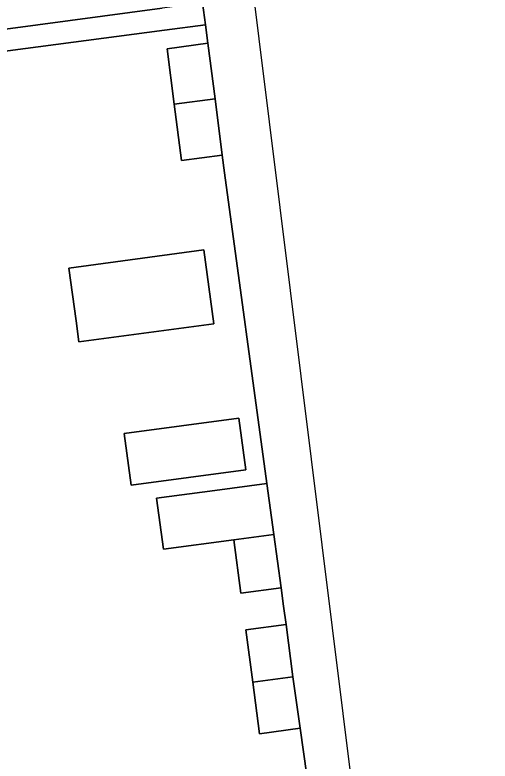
# Model space of a CAD drawing. Extents: x 163147 to 163550, y 380933 to 381639.
# Drawn here: x 163498.8 to 163531.6, y 381407.6 to 381459 of the extents above; entities that cross this region are included whole.
import ezdxf

# ---------------------------------------------------------------- set-up
doc = ezdxf.new("R2010")
doc.units = 0
for name, color, linetype in [('IMGEO_Erf', 7, 'Continuous'), ('IMGEO_Pand', 7, 'Continuous'), ('IMGEO_Rijbaan_lokaal_open', 7, 'Continuous'), ('IMGEO_Voetpad_open', 7, 'Continuous')]:
    doc.layers.add(name, color=color, linetype=linetype)

msp = doc.modelspace()

# ---------------------------------------------------------------- linework, layer by layer
at = {"layer": 'IMGEO_Erf'}
for points in [[(163485.051, 381459.401), (163485.474, 381456.328), (163508.965, 381459.462)], [(163519.399, 381403.356), (163518.483, 381409.86), (163515.682, 381409.485), (163515.206, 381413.044), (163514.724, 381416.647), (163517.5, 381417.013), (163517.33, 381418.283), (163517.164, 381419.527), (163514.388, 381419.161), (163513.895, 381422.846), (163509.052, 381422.198), (163508.58, 381425.707), (163512.591, 381426.247), (163516.19, 381426.731), (163513.265, 381448.139), (163513.109, 381449.351), (163510.295, 381448.973), (163509.795, 381452.854), (163509.302, 381456.679), (163512.116, 381457.057), (163511.953, 381458.324), (163509.139, 381457.946), (163484.563, 381454.728)]]:
    msp.add_lwpolyline(points, dxfattribs=at)
for points in [[(163502.55, 381441.568), (163511.842, 381442.818), (163512.527, 381437.726), (163503.236, 381436.476), (163503.04, 381437.932)], [(163506.833, 381426.603), (163506.355, 381430.159), (163514.248, 381431.22), (163514.726, 381427.665)]]:
    msp.add_lwpolyline(points, close=True, dxfattribs=at)
at = {"layer": 'IMGEO_Pand'}
for points in [[(163512.116, 381457.057), (163509.302, 381456.679), (163509.795, 381452.854), (163512.61, 381453.226)], [(163512.61, 381453.226), (163509.795, 381452.854), (163510.295, 381448.973), (163513.109, 381449.351)], [(163502.55, 381441.568), (163503.04, 381437.932), (163503.236, 381436.476), (163512.527, 381437.726), (163511.842, 381442.818)], [(163506.355, 381430.159), (163506.833, 381426.603), (163514.726, 381427.665), (163514.248, 381431.22)], [(163516.19, 381426.731), (163512.591, 381426.247), (163508.58, 381425.707), (163509.052, 381422.198), (163513.895, 381422.846), (163516.67, 381423.217)], [(163516.67, 381423.217), (163513.895, 381422.846), (163514.388, 381419.161), (163517.164, 381419.527)], [(163517.5, 381417.013), (163514.724, 381416.647), (163515.206, 381413.044), (163517.982, 381413.416)], [(163517.982, 381413.416), (163515.206, 381413.044), (163515.682, 381409.485), (163518.483, 381409.86)]]:
    msp.add_lwpolyline(points, close=True, dxfattribs=at)
at = {"layer": 'IMGEO_Rijbaan_lokaal_open'}
for points in [[(163531.559, 381329.55), (163510.586, 381498.135)], [(163511.74, 381459.835), (163511.953, 381458.324), (163512.116, 381457.057), (163512.61, 381453.226), (163513.109, 381449.351), (163513.265, 381448.139), (163516.19, 381426.731), (163516.67, 381423.217), (163517.164, 381419.527), (163517.33, 381418.283), (163517.5, 381417.013), (163517.982, 381413.416), (163518.483, 381409.86), (163519.399, 381403.356)]]:
    msp.add_lwpolyline(points, dxfattribs=at)
at = {"layer": 'IMGEO_Voetpad_open'}
msp.add_lwpolyline([(163509.139, 381457.946), (163511.953, 381458.324), (163511.74, 381459.835), (163508.965, 381459.462), (163485.474, 381456.328), (163482.259, 381455.885), (163477.305, 381455.203), (163474.419, 381454.817), (163474.607, 381453.41), (163477.461, 381453.791), (163482.419, 381454.445), (163484.563, 381454.728)], close=True, dxfattribs=at)

doc.saveas('drawing.dxf')
